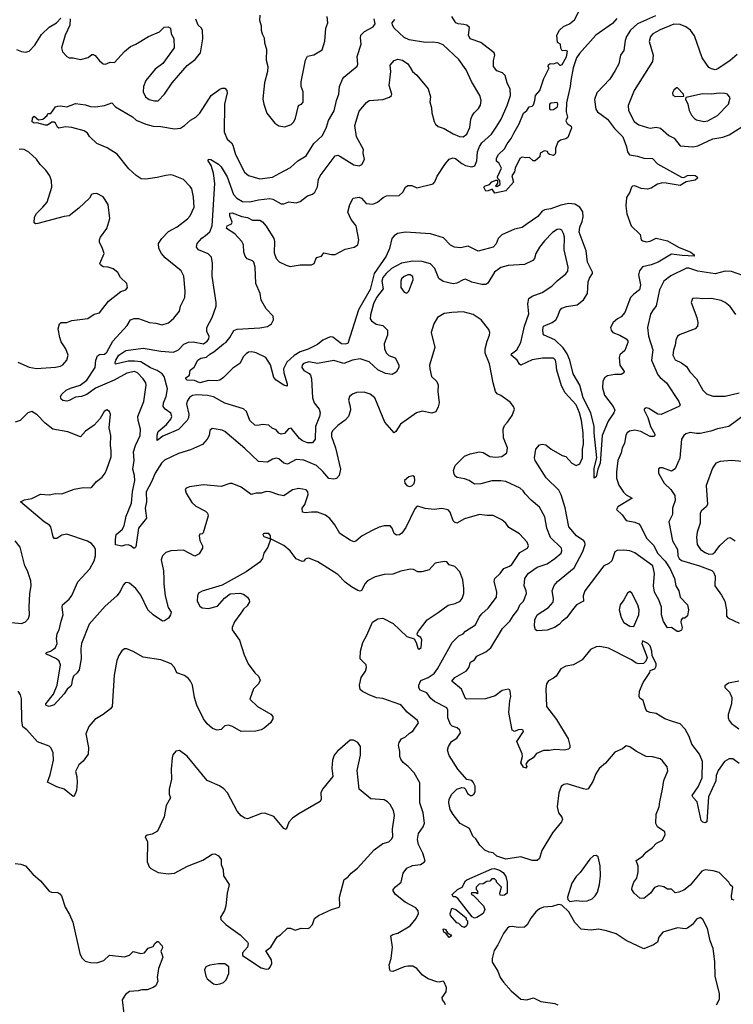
# Model space of a CAD drawing. Extents: x 2133489 to 2292442, y 756223 to 916462.
# Tile 379 of 463: x 2235920 to 2241609, y 863080 to 870929. Entities that reach past the tile are written whole.
import ezdxf

# ---------------------------------------------------------------- set-up
doc = ezdxf.new("R2010")
doc.units = 0

msp = doc.modelspace()

# ---------------------------------------------------------------- linework, layer by layer
at = {"layer": '0CON20XD'}
for points in [[(2240680.5, 870939.5), (2240645, 870898.6), (2240513.8, 870806.2), (2240381.5, 870658.5), (2240359.4, 870625), (2240332.5, 870545), (2240312.9, 870445), (2240309.2, 870395), (2240279.4, 870265), (2240275.6, 870195.6), (2240288, 870152), (2240273, 870123), (2240285, 870100), (2240315, 870080), (2240320, 870065), (2240289.3, 869990.7), (2240275, 869980), (2240231.4, 869968.6), (2240208.8, 869951.2), (2240192.5, 869905), (2240192.5, 869865), (2240186.4, 869853.6), (2240175, 869847.5), (2240143, 869853), (2240131.7, 869861.7), (2240128.3, 869878.3), (2240105, 869882.5), (2240070, 869865), (2240067.5, 869835), (2240030, 869805), (2240012.5, 869805), (2239985, 869830), (2239955, 869827.5), (2239925, 869833.3), (2239906.7, 869823.3), (2239870, 869745), (2239863.8, 869715), (2239843.3, 869685), (2239855.8, 869634.2), (2239795, 869563.3), (2239707, 869547), (2239687.5, 869577.5), (2239655, 869563.3), (2239635, 869562.5), (2239620, 869595), (2239630, 869605), (2239666.1, 869613.9), (2239683.9, 869636.1), (2239715, 869650), (2239728.3, 869648.3), (2239730, 869625), (2239712.5, 869602.5), (2239725, 869600), (2239750, 869615), (2239747, 869647), (2239731.7, 869661.7), (2239730, 869675), (2239760, 869745), (2239743, 869783), (2239721.2, 869801.2), (2239720.8, 869825), (2239736.2, 869855), (2239785, 869898.8), (2239805, 869940), (2239838.9, 869981.1), (2239859.2, 870025), (2239900.7, 870099.3), (2239937, 870183), (2239963.8, 870205), (2239982.5, 870235), (2240005, 870240), (2240015, 870250), (2240027.5, 870285), (2240032.5, 870325), (2240065.8, 870365), (2240099.7, 870460.3), (2240140, 870545), (2240132.5, 870555), (2240135, 870570), (2240148.3, 870578.3), (2240175, 870577.5), (2240205, 870587.5), (2240225, 870567.5), (2240235, 870566.7), (2240245, 870572.5), (2240278.5, 870631.5), (2240287.9, 870677.9), (2240275, 870684), (2240245, 870680), (2240233, 870703), (2240230, 870735), (2240208.3, 870748.3), (2240202.5, 870805), (2240222.5, 870845), (2240256.2, 870875), (2240303.7, 870896.4), (2240341.6, 870928.4), (2240394.4, 871025)], [(2235895, 870692.5), (2235935, 870674), (2235965, 870668.8), (2235995, 870676.7), (2236040, 870725), (2236095, 870812), (2236155, 870869.2), (2236214, 870905), (2236248.3, 870941.7)], [(2239943.8, 866446.2), (2239948.2, 866475), (2239974.4, 866515), (2240045, 866565.5), (2240125, 866591.2), (2240187.4, 866632.6), (2240235.5, 866675), (2240242.5, 866695), (2240238.5, 866715), (2240151.1, 866801.1), (2240123.2, 866875), (2240105.4, 866965.4), (2240065, 867043.8), (2239998.3, 867098.3), (2239948.3, 867148.3), (2239934.2, 867174.2), (2239908.8, 867195), (2239796.4, 867246.4), (2239755, 867253.3), (2239685, 867253.1), (2239595, 867229.2), (2239546, 867226), (2239504.3, 867254.3), (2239465, 867270), (2239408.3, 867278.3), (2239395, 867287.5), (2239383.8, 867305), (2239378.8, 867335), (2239391.2, 867375), (2239465, 867448.8), (2239511.2, 867468.8), (2239586.4, 867483.6), (2239615, 867477.5), (2239667.9, 867447.9), (2239715, 867440.5), (2239763.2, 867446.8), (2239803.8, 867475), (2239808.6, 867515), (2239777.5, 867595), (2239774.4, 867665), (2239785, 867693.8), (2239809.8, 867720.2), (2239845.8, 867775), (2239863.3, 867825), (2239856.7, 867845), (2239829.7, 867879.7), (2239755, 867933.3), (2239725.9, 867945.9), (2239714.2, 867965), (2239693.4, 868033.4), (2239666.4, 868185), (2239630.5, 868270.5), (2239631.8, 868305), (2239645.5, 868365), (2239665.8, 868415), (2239668, 868435), (2239658.8, 868458.8), (2239598, 868535), (2239535, 868579.2), (2239455, 868600.8), (2239365.6, 868595.6), (2239304.5, 868585.5), (2239251.2, 868555), (2239220.8, 868505), (2239199.2, 868435), (2239229.4, 868315), (2239187.8, 868175), (2239188.9, 868145), (2239202.5, 868085), (2239244.2, 868045), (2239256.2, 868015), (2239254.4, 867965), (2239263.3, 867875), (2239256.4, 867843.6), (2239237, 867803), (2239205, 867792.9), (2239127.3, 867807.3), (2239084.4, 867795.6), (2238955, 867704.4), (2238918.6, 867645), (2238905, 867636), (2238830.7, 867720.7), (2238751.2, 867915), (2238715, 867944.2), (2238665, 867959.2), (2238605, 867958), (2238573.3, 867945), (2238548.8, 867925), (2238541.9, 867895), (2238555.5, 867845.5), (2238557.1, 867815), (2238542.5, 867765), (2238515, 867736.9), (2238455, 867693.3), (2238415.6, 867655), (2238404.6, 867635), (2238406.2, 867605), (2238437.5, 867515), (2238476.6, 867345), (2238466.4, 867295), (2238445, 867272.5), (2238425, 867265.6), (2238385, 867271.4), (2238337.7, 867327.7), (2238285, 867373.9), (2238185, 867418.8), (2238125, 867423.1), (2238053.7, 867386.3), (2238025, 867392.9), (2237985, 867428.8), (2237965, 867434.6), (2237935, 867426.2), (2237895, 867401.5), (2237825, 867406.9), (2237715, 867510.8), (2237555, 867646), (2237535, 867656), (2237455, 867670), (2237436.1, 867653.9), (2237430, 867615), (2237414.4, 867585.6), (2237376.3, 867543.7), (2237280.6, 867499.4), (2237185, 867469.6), (2237075, 867417.3), (2237051.2, 867395), (2236999.3, 867315), (2236971.2, 867245), (2236928.9, 867165), (2236931.9, 867085), (2236920.9, 867035), (2236932, 866955), (2236867.5, 866875), (2236845, 866726.7), (2236835, 866716.2), (2236826.4, 866716.4), (2236806.2, 866735), (2236785, 866742.5), (2236758.8, 866741.2), (2236735, 866730.8), (2236685, 866743.3), (2236682.7, 866785), (2236690, 866825), (2236736.1, 866863.9), (2236753.5, 866895), (2236767.6, 866972.4), (2236811.8, 867075), (2236818.2, 867165), (2236836.6, 867255), (2236834.6, 867295), (2236822.2, 867345), (2236833.5, 867415), (2236827.8, 867485), (2236843.5, 867535), (2236880.5, 867615), (2236884.2, 867665), (2236863.4, 867733.4), (2236862.5, 867765), (2236909.7, 867885), (2236927.3, 868015), (2236924.5, 868035), (2236905.5, 868065), (2236860, 868115), (2236835, 868124.5), (2236775, 868112.3), (2236674.2, 868055), (2236525, 867991.2), (2236455, 867942.1), (2236413.7, 867926.3), (2236365, 867919.4), (2236315, 867892.5), (2236295, 867888), (2236264.1, 867894.1), (2236250, 867905), (2236244, 867925), (2236255, 867942.5), (2236291.2, 867975), (2236325, 867992.1), (2236403.4, 868016.6), (2236455.4, 868055), (2236522.1, 868155), (2236527.3, 868215), (2236540.8, 868249.2), (2236555, 868261.1), (2236595, 868263.8), (2236615, 868277.8), (2236663.8, 868365), (2236777.6, 868492.4), (2236804.1, 868535.9), (2236832, 868548), (2236868, 868548), (2236955, 868514.4), (2237005, 868510), (2237055, 868496), (2237105, 868512), (2237148.3, 868548.3), (2237194.3, 868605), (2237203.1, 868645), (2237235.6, 868715), (2237238.5, 868765), (2237228.9, 868885), (2237208, 868928), (2237080.9, 869030.9), (2237051.5, 869065), (2237028.6, 869105), (2237027.1, 869145), (2237051.9, 869185), (2237105, 869239.4), (2237175, 869278.6), (2237258.3, 869341.7), (2237279.2, 869365), (2237310.5, 869435), (2237305.5, 869515), (2237291.3, 869581.3), (2237280.3, 869600.3), (2237225, 869655.8), (2237145, 869687.1), (2237125, 869691.4), (2237085, 869687.5), (2237015, 869670), (2236925, 869658), (2236889.3, 869659.3), (2236847.7, 869687.7), (2236790.3, 869740.3), (2236696.8, 869856.8), (2236617, 869907), (2236535, 869941.2), (2236477, 869997), (2236460, 870025), (2236435, 870042), (2236335, 870070), (2236285, 870073.8), (2236233.3, 870063.3), (2236221.7, 870071.7), (2236206.7, 870105), (2236195, 870112.5), (2236175, 870112.5), (2236143, 870087), (2236125, 870086.7), (2236056.7, 870106.7), (2236035, 870103.8), (2236020, 870115), (2236022, 870145), (2236035, 870160), (2236071.2, 870131.2), (2236103.6, 870136.4), (2236140, 870165), (2236145, 870180), (2236168.3, 870181.7), (2236205, 870233.3), (2236225, 870238.8), (2236245, 870241.2), (2236295, 870233.3), (2236365, 870260), (2236445, 870251.4), (2236485, 870238.1), (2236525, 870234.4), (2236595, 870244.4), (2236655, 870266.2), (2236685, 870233.3), (2236818, 870155), (2236849.1, 870129.1), (2236925, 870097.3), (2236985, 870079.2), (2237045, 870076.1), (2237155, 870058.5), (2237201.2, 870065), (2237235, 870084.4), (2237281.4, 870128.6), (2237325, 870152.9), (2237356.9, 870183.1), (2237447.1, 870325), (2237515, 870374.2), (2237535, 870384), (2237555, 870383.8), (2237570.8, 870365), (2237572.9, 870345), (2237553.1, 870255), (2237550, 870035), (2237575, 869976.7), (2237607.5, 869947.5), (2237618.9, 869928.9), (2237640, 869855), (2237712.2, 869712.2), (2237745, 869685.7), (2237835, 869660.4), (2237935.4, 869674.6), (2237995, 869705.7), (2238078.9, 869751.1), (2238138, 869805), (2238205, 869842.9), (2238265, 869942.9), (2238334.3, 870005), (2238365, 870071.2), (2238380.9, 870125), (2238426.4, 870203.6), (2238444.6, 870285.4), (2238463.1, 870335), (2238468.6, 870395), (2238494.3, 870455), (2238505, 870470.8), (2238611.2, 870558.8), (2238616, 870575), (2238610.5, 870635), (2238641.5, 870735), (2238635.7, 870785), (2238640, 870805), (2238668.8, 870835), (2238739.1, 870870.9), (2238754, 870895), (2238745, 870936)], [(2236322.9, 870935), (2236319.4, 870885), (2236281.9, 870805), (2236252.9, 870705), (2236261.3, 870671.3), (2236296.7, 870635), (2236315, 870626), (2236345.8, 870625.8), (2236405, 870611.2), (2236465, 870626.7), (2236495, 870652.5), (2236505, 870652.5), (2236523, 870643), (2236555, 870600), (2236585, 870577.5), (2236605, 870573.3), (2236640.7, 870589.3), (2236675, 870588.8), (2236755, 870676.2), (2236804.2, 870715.8), (2236845, 870733.3), (2236946.4, 870793.6), (2237035, 870833.3), (2237071.7, 870868.3), (2237103, 870873), (2237121.7, 870861.7), (2237127.5, 870815), (2237149.3, 870779.3), (2237151.2, 870705), (2237061.7, 870578.3), (2237000, 870535), (2236926.2, 870445), (2236908, 870395), (2236904, 870355), (2236923.8, 870315), (2236953, 870293), (2236995, 870282.5), (2237025, 870282), (2237075.6, 870334.4), (2237135.7, 870424.3), (2237185.7, 870484.3), (2237255, 870563.3), (2237319.7, 870610.3), (2237361.2, 870665), (2237380, 870775), (2237378, 870845), (2237366.7, 870865), (2237344, 870885), (2237324.1, 870934.1)], [(2239965, 869300.6), (2239925, 869271.9), (2239865, 869259.4), (2239764.2, 869215), (2239735.5, 869185), (2239717.4, 869142.6), (2239694.6, 869115.4), (2239575, 869082.9), (2239495, 869124), (2239435, 869110), (2239385, 869115.8), (2239355, 869132.5), (2239299.5, 869189.5), (2239195, 869220.5), (2238994.5, 869234.5), (2238931.2, 869225), (2238905, 869206.9), (2238886.9, 869185), (2238868.8, 869105), (2238840.4, 869045), (2238745.8, 868905), (2238715, 868779.2), (2238620.3, 868615), (2238535, 868348), (2238515, 868341.5), (2238485, 868346.2), (2238417, 868397), (2238395, 868400.5), (2238336, 868375), (2238295, 868340.9), (2238218.4, 868301.6), (2238155, 868280.8), (2238108.3, 868251.7), (2238050.1, 868199.9), (2238023.3, 868145), (2238026, 868115), (2238052.5, 868025), (2238051.7, 868008.3), (2238025, 868015.7), (2237965.7, 868055), (2237946.1, 868076.1), (2237918.8, 868178.8), (2237882.7, 868235), (2237805, 868273.2), (2237770.5, 868280.5), (2237745, 868277.5), (2237724.8, 868265.2), (2237705.5, 868245), (2237675, 868189.5), (2237618.9, 868151.1), (2237545, 868075.6), (2237515.3, 868054.7), (2237485, 868050), (2237425, 868053.3), (2237355, 868034.7), (2237313.5, 868053.5), (2237255, 868056), (2237243.3, 868065), (2237243.3, 868075), (2237273.6, 868096.4), (2237280, 868135), (2237310.5, 868159.5), (2237339.2, 868215), (2237365, 868229.6), (2237410.4, 868239.6), (2237435, 868263.6), (2237468.5, 868281.5), (2237544.8, 868345.2), (2237564.6, 868355.4), (2237595.6, 868395), (2237628.2, 868451.8), (2237655, 868461.5), (2237835, 868471.2), (2237895, 868483.5), (2237926.9, 868503.1), (2237944.5, 868535), (2237939.6, 868565), (2237884.2, 868625), (2237845, 868693.8), (2237838.1, 868745), (2237802.7, 868825), (2237796.6, 868956.6), (2237785.8, 868995), (2237775, 869007.1), (2237732.7, 869022.7), (2237717.1, 869045), (2237708.1, 869075), (2237703.5, 869135), (2237691.3, 869161.3), (2237635, 869221.2), (2237568.8, 869265), (2237575, 869286.7), (2237607.5, 869302.5), (2237613.8, 869315), (2237595.7, 869365), (2237595, 869386.7), (2237615, 869390), (2237690.4, 869360.4), (2237735, 869352.9), (2237775, 869331.5), (2237835, 869330.8), (2237855, 869318), (2237883.8, 869283.8), (2237945.9, 869185.9), (2237951.4, 869161.4), (2237949.7, 869069.7), (2237965.3, 869025.3), (2237988.9, 868998.9), (2238045, 868970.8), (2238075, 868962.5), (2238155, 868976), (2238245, 868974), (2238266.2, 868985), (2238287, 869033), (2238325, 869042.5), (2238345, 869070), (2238405, 869056.2), (2238435, 869057.1), (2238515, 869099.6), (2238586.2, 869115), (2238616.5, 869135), (2238623.5, 869173.5), (2238601.5, 869285), (2238563.1, 869335), (2238536.9, 869395), (2238551.2, 869455), (2238577.5, 869505), (2238625, 869514), (2238646, 869505), (2238682.9, 869462.9), (2238735, 869459.4), (2238773.5, 869475), (2238818.5, 869511.5), (2238845, 869524.7), (2238945, 869526.7), (2238975.4, 869554.6), (2238995, 869594.2), (2239015, 869607.1), (2239045, 869605.8), (2239085, 869589.2), (2239215, 869619.2), (2239230, 869635), (2239249.1, 869680.9), (2239310, 869775), (2239345, 869817.1), (2239375, 869827.5), (2239395, 869822.2), (2239445, 869782.9), (2239475, 869767.1), (2239525, 869755.6), (2239547.5, 869765), (2239565, 869803.8), (2239570.5, 869875), (2239585, 869916.9), (2239605, 869947.3), (2239680, 870015), (2239725, 870079.2), (2239757.3, 870135), (2239807.3, 870245), (2239833.1, 870325), (2239830.8, 870375), (2239806.7, 870425), (2239791.4, 870485), (2239768, 870505), (2239725, 870520.6), (2239696.5, 870555), (2239696.2, 870603.8), (2239708.1, 870645), (2239702.5, 870665), (2239595, 870748.2), (2239511.2, 870775), (2239497.5, 870805), (2239505, 870867.5), (2239485, 870884), (2239459.7, 870889.7), (2239415, 870896), (2239396.7, 870905), (2239364, 870955)], [(2237835.5, 870965.5), (2237832.9, 870925), (2237845, 870880), (2237845.8, 870845), (2237852.5, 870815), (2237868, 870785), (2237872.5, 870745), (2237888, 870695), (2237886.2, 870605), (2237896.9, 870556.9), (2237895.6, 870515), (2237871.9, 870425), (2237860, 870325), (2237858.1, 870295), (2237865.7, 870255), (2237890, 870185), (2237954, 870105), (2237985, 870082), (2238035, 870074), (2238085, 870094), (2238105, 870113.3), (2238120, 870145), (2238138.8, 870235), (2238145, 870246.2), (2238166.7, 870255), (2238179.5, 870270.5), (2238180, 870355), (2238164.2, 870395), (2238162.7, 870432.7), (2238197.5, 870605), (2238215, 870638), (2238265, 870649.2), (2238330.7, 870689.3), (2238353.2, 870756.8), (2238361.4, 870861.4), (2238377.1, 870905), (2238370.8, 870955)], [(2239033, 870547), (2239052, 870515), (2239085, 870486.2), (2239175, 870376.7), (2239196, 870315), (2239190, 870275), (2239202.9, 870225), (2239205.7, 870185.7), (2239223.8, 870116.2), (2239236, 870095), (2239255, 870078), (2239305, 870061.4), (2239375, 870019.2), (2239425, 869997.1), (2239455, 869995.7), (2239485.6, 870015), (2239509.5, 870070.5), (2239517.1, 870135), (2239527.6, 870162.4), (2239543, 870187), (2239577.9, 870222.1), (2239592.2, 870247.8), (2239599.1, 870285), (2239589.1, 870325), (2239522.1, 870435), (2239479.8, 870529.8), (2239420.9, 870610.9), (2239295, 870729.2), (2239255.6, 870745.6), (2239210.3, 870749.7), (2239155, 870748.1), (2239025, 870768.5), (2238985, 870787.3), (2238905, 870862.2), (2238892.3, 870885), (2238890.5, 870905), (2238910.8, 870929.2)], [(2240989.7, 870960.3), (2240845.6, 870895), (2240788.2, 870845), (2240756.1, 870795), (2240746, 870764), (2240735, 870682.5), (2240710, 870645), (2240695, 870576.7), (2240666.5, 870523.5), (2240625, 870456), (2240520, 870345), (2240501.7, 870291.7), (2240513.3, 870215), (2240527.1, 870195), (2240606.1, 870136.1), (2240661.5, 870061.5), (2240726.9, 869995), (2240757.1, 869915), (2240765.5, 869875), (2240782.6, 869852.6), (2240845, 869842.1), (2240895, 869825.4), (2240965, 869822.9), (2241005, 869780.5), (2241195, 869672.5), (2241215, 869672), (2241243.8, 869686.2), (2241285, 869688.2), (2241305, 869685.5), (2241321.2, 869675), (2241322.5, 869665), (2241305, 869649.4), (2241233, 869637), (2241185, 869606.5), (2241074.5, 869625.5), (2241045, 869627.3), (2241005, 869616.5), (2240955, 869585.7), (2240925, 869577.1), (2240874.4, 869584.4), (2240825, 869605.6), (2240805, 869602.9), (2240797.1, 869595), (2240783.3, 869555), (2240758.3, 869511.7), (2240752.9, 869445), (2240760.6, 869380.6), (2240794, 869285), (2240865.4, 869215.4), (2240874.2, 869175), (2240886.7, 869165), (2240915, 869158.6), (2240945, 869164.4), (2240995, 869186), (2241085, 869167.3), (2241172.5, 869115), (2241270.8, 869075), (2241297.5, 869055), (2241297.5, 869045), (2241202, 869048), (2241115, 869060.4), (2241009.2, 868995), (2240955, 868973.8), (2240885, 868958.2), (2240862, 868928), (2240853.3, 868895), (2240869.5, 868815), (2240860, 868775), (2240815, 868741.9), (2240790, 868715), (2240744.3, 868595), (2240715, 868560), (2240685, 868544.3), (2240650.8, 868515), (2240630.8, 868475), (2240634, 868455), (2240648, 868435), (2240703.8, 868415), (2240754.1, 868384.1), (2240767.7, 868367.7), (2240768.8, 868355), (2240745, 868291.2), (2240705, 868256.7), (2240699.2, 868235), (2240704, 868175), (2240738, 868125), (2240737.3, 868112.7), (2240715, 868100), (2240665, 868100), (2240605, 868090), (2240583.1, 868075), (2240567.9, 868045), (2240565.4, 867995.4), (2240582.3, 867935), (2240652.2, 867845), (2240664.2, 867815), (2240657.5, 867795), (2240611.1, 867728.9), (2240564.6, 867615), (2240546.9, 867395), (2240528.5, 867345), (2240516.9, 867285), (2240500, 867275), (2240500.9, 867355), (2240520.9, 867435), (2240499.5, 867635), (2240500.8, 867685), (2240474, 867795), (2240411.7, 867915), (2240385, 868014.6), (2240331, 868105), (2240304.9, 868214.9), (2240285, 868266.5), (2240253.3, 868313.3), (2240185, 868377.7), (2240100, 868415), (2240093.8, 868425), (2240091.7, 868458.3), (2240096.7, 868485), (2240165, 868515.6), (2240193.1, 868536.9), (2240210.5, 868565), (2240225, 868611.2), (2240241.7, 868628.3), (2240277.8, 868642.2), (2240365, 868655.8), (2240415, 868696.1), (2240445.3, 868745), (2240451.2, 868838.8), (2240461.9, 868868.1), (2240485.7, 868905), (2240485.7, 868915), (2240445.3, 868995.3), (2240435.9, 869085.9), (2240379.6, 869235), (2240384.1, 869275), (2240405, 869319.2), (2240413, 869357), (2240408, 869398), (2240385, 869435.4), (2240345, 869459.1), (2240297.3, 869462.7), (2240235, 869450), (2240155, 869420), (2240105, 869413.3), (2240085, 869402.7), (2240049.4, 869360.6), (2239965, 869300.6)], [(2241639.2, 870650.8), (2241585, 870604.4), (2241485, 870537.5), (2241465, 870530), (2241435, 870536), (2241415, 870548), (2241360, 870625), (2241299.2, 870799.2), (2241266.7, 870845), (2241231.7, 870871.7), (2241185, 870890.4), (2241135, 870891.8), (2241025, 870847.7), (2240968.6, 870815), (2240948.9, 870795), (2240937.1, 870755), (2240970.6, 870645), (2240964.2, 870595), (2240817.5, 870365), (2240770, 870245), (2240774.6, 870205), (2240818.2, 870118.2), (2240855, 870090), (2240925, 870068.1), (2240945.6, 870064.4), (2240995, 870072.9), (2241027.5, 870065), (2241095, 870005.7), (2241137.5, 869985), (2241185, 869924.3), (2241285.5, 869915.5), (2241325, 869924.5), (2241445, 869979.7), (2241525, 869991.5), (2241575, 870011.2), (2241675.6, 870074.4)], [(2241685, 868888.6), (2241595, 868920.5), (2241545, 868923.8), (2241465, 868901.8), (2241325, 868923.3), (2241255, 868946.8), (2241235, 868946.9), (2241112, 868888), (2241055.7, 868845), (2241021.8, 868775), (2240992.7, 868647.3), (2240965, 868609.2), (2240948.3, 868581.7), (2240925.3, 868474.7), (2240933.6, 868405), (2240966.9, 868296.9), (2240955.5, 868215), (2241008.5, 868098.5), (2241025.5, 868075.5), (2241075.4, 868035.4), (2241174.4, 867885), (2241184.2, 867855), (2241175, 867844.4), (2241035, 867780.5), (2241006.2, 867785), (2240935, 867830), (2240915, 867834), (2240898.8, 867825), (2240898, 867815), (2240927.1, 867757.1), (2240947.8, 867685), (2240982.7, 867625), (2240984.4, 867615), (2240975.8, 867605), (2240945, 867607.5), (2240871.2, 867645), (2240825, 867656.7), (2240781.7, 867648.3), (2240762, 867635), (2240752.6, 867617.4), (2240740.5, 867549.5), (2240724, 867515), (2240716.2, 867475), (2240687.5, 867415), (2240677.1, 867325), (2240678.6, 867275), (2240697.4, 867217.4), (2240732.6, 867162.6), (2240755, 867142.5), (2240802.5, 867115), (2240688, 867045), (2240677.5, 867025), (2240721.8, 866981.8), (2240755, 866936.5), (2240825, 866923.9), (2240855, 866909.6), (2240870, 866895), (2240916.6, 866796.6), (2240975, 866736.7), (2241004.7, 866675), (2241065, 866612.3), (2241105, 866551.4), (2241138.9, 866475), (2241150, 866415), (2241175.8, 866375), (2241184.4, 866325), (2241244.3, 866265), (2241251.4, 866225), (2241243.6, 866176.4), (2241221.7, 866158.3), (2241205, 866157.5), (2241193.3, 866145), (2241190, 866125), (2241201.2, 866085), (2241195, 866063.8), (2241175, 866051.2), (2241161.7, 866051.7), (2241115, 866082.5), (2241085, 866080), (2241051.3, 866131.3), (2241035.8, 866185), (2241035.6, 866245), (2241014.5, 866305), (2240980.8, 866365), (2240972.5, 866415), (2240979.5, 866515), (2240966.9, 866575), (2240825, 866679.1), (2240785, 866693.9), (2240735, 866700.4), (2240683.6, 866696.4), (2240665, 866686), (2240639.2, 866615), (2240616.2, 866593.8), (2240578, 866575), (2240425.7, 866375), (2240412.5, 866335), (2240415.6, 866294.4), (2240360, 866265), (2240336.7, 866236.7), (2240279.2, 866160.8), (2240244, 866135), (2240221.4, 866108.6), (2240183.8, 866085), (2240125, 866063.1), (2240046, 866056), (2240031.2, 866065), (2240024.3, 866094.3), (2240027.5, 866145), (2240044.3, 866185), (2240135, 866241.9), (2240171.8, 866285), (2240175.4, 866315), (2240165.6, 866375), (2240181.4, 866418.6), (2240208.5, 866451.5), (2240341.5, 866558.5), (2240410.6, 866689.4), (2240428.9, 866745), (2240425.6, 866765), (2240417.1, 866775), (2240357.9, 866815), (2240297.5, 866885), (2240267.2, 867037.2), (2240237.5, 867142.5), (2240217.9, 867177.9), (2240116.3, 867276.3), (2240030.6, 867415), (2240023.6, 867436.4), (2240033.6, 867506.4), (2240065, 867540), (2240085, 867544.2), (2240115, 867538.8), (2240156.2, 867505), (2240245, 867455.8), (2240275, 867447.1), (2240322.9, 867395), (2240355, 867375.7), (2240385, 867389.2), (2240407.3, 867435), (2240406, 867505), (2240415.3, 867545), (2240411.3, 867635), (2240398.2, 867735), (2240382.5, 867795), (2240355, 867858.5), (2240269.4, 867955), (2240240.2, 868010.2), (2240201.1, 868135), (2240195.9, 868185.9), (2240192, 868215), (2240175, 868230), (2240088.3, 868231.7), (2240005, 868216.9), (2239915, 868175.7), (2239903.2, 868183.2), (2239885, 868215.7), (2239838.6, 868255), (2239841.4, 868265), (2239883.9, 868296.1), (2239915.6, 868354.4), (2239943.6, 868485), (2239980, 868585), (2239970.9, 868665), (2239980, 868705), (2240005, 868724.3), (2240084.2, 868755), (2240163.1, 868805), (2240203.7, 868846.4), (2240275, 868904.2), (2240289.2, 868925), (2240291.9, 868955), (2240259.6, 869095), (2240263.6, 869195), (2240255.4, 869225.4), (2240241.3, 869251.3), (2240225, 869260), (2240205, 869256.9), (2240167.8, 869232.2), (2240104, 869166), (2240064.4, 869115), (2240035.8, 869065), (2240022.9, 869025), (2240010.3, 869009.7), (2239945, 868978.6), (2239815, 868968.9), (2239755, 868954.4), (2239705, 868915.6), (2239650.7, 868829.3), (2239635, 868819.1), (2239605, 868818.2), (2239525, 868837.1), (2239475, 868859.4), (2239455, 868855.6), (2239405, 868828.9), (2239375, 868824.4), (2239295, 868842), (2239261.2, 868865), (2239230, 868945), (2239195, 868982), (2239128.3, 869001.7), (2239055, 869004.7), (2238965, 868988.9), (2238885, 868944.7), (2238840.3, 868905), (2238816.1, 868873.9), (2238806.5, 868845), (2238817.7, 868782.3), (2238765, 868713.1), (2238739.4, 868665), (2238715.6, 868575), (2238714.4, 868545), (2238725, 868528), (2238763, 868503), (2238815, 868491.2), (2238852.7, 868452.7), (2238852.5, 868415), (2238825.6, 868345.6), (2238829.1, 868305), (2238842.6, 868272.6), (2238862, 868252), (2238912.3, 868232.3), (2238930, 868205), (2238943.8, 868175), (2238943.8, 868155), (2238922.2, 868117.8), (2238888.3, 868101.7), (2238835, 868109.5), (2238775, 868137.8), (2238705, 868202.7), (2238635, 868225.3), (2238574.4, 868215.6), (2238505, 868186.9), (2238425, 868212.1), (2238295, 868187.5), (2238225, 868202), (2238182.6, 868187.4), (2238171.5, 868175), (2238169.5, 868155), (2238185, 868132.2), (2238227.5, 868107.5), (2238237.1, 868095), (2238245.5, 868065), (2238255.4, 867915), (2238268.8, 867875), (2238307.5, 867825), (2238315.6, 867795.6), (2238309.5, 867765), (2238276.9, 867685), (2238275.4, 867584.6), (2238254.5, 867555.5), (2238215, 867555.4), (2238175, 867572.1), (2238151.6, 867591.6), (2238085, 867671.9), (2238062.8, 867667.2), (2238029.7, 867630.3), (2238005, 867626), (2237985, 867633.8), (2237965, 867658.8), (2237932.4, 867672.4), (2237905, 867696), (2237855, 867702.9), (2237815, 867694.3), (2237795, 867697.1), (2237753.7, 867733.7), (2237728.9, 867805), (2237705, 867828.1), (2237555, 867872.2), (2237465, 867923.5), (2237417.1, 867932.9), (2237331.3, 867938.7), (2237297.3, 867932.7), (2237275, 867918.1), (2237255, 867888), (2237249.6, 867865), (2237268.3, 867785), (2237265.8, 867755), (2237255.9, 867734.1), (2237185, 867661.9), (2237060.2, 867609.8), (2237015, 867573.3), (2237016.2, 867616.2), (2237024.3, 867645), (2237089.2, 867700.8), (2237124.1, 867745), (2237132.1, 867765), (2237123.6, 867793.6), (2237079.2, 867825), (2237064.4, 867845), (2237065.5, 867875), (2237086.9, 867925), (2237099.6, 867985), (2237070.7, 868085), (2237054.5, 868105), (2237015, 868131.1), (2236963.9, 868153.9), (2236885, 868201.3), (2236835, 868207.9), (2236785, 868206), (2236685, 868183.3), (2236680, 868195), (2236686.2, 868213.8), (2236710.7, 868255), (2236765, 868291.8), (2236905, 868310.9), (2237045.3, 868285.3), (2237145, 868277.5), (2237185, 868296.9), (2237228, 868342), (2237265, 868358.7), (2237301.9, 868361.9), (2237384.2, 868345.8), (2237415.8, 868365), (2237427.1, 868385), (2237429.2, 868405), (2237411.8, 868441.8), (2237411.2, 868475), (2237455.4, 868555), (2237485.6, 868644.4), (2237487.1, 868675), (2237455.7, 868884.3), (2237456.9, 868985), (2237448.6, 869035), (2237421.2, 869061.2), (2237345, 869094.2), (2237328.8, 869115), (2237335.8, 869145), (2237372.4, 869187.6), (2237400.9, 869209.1), (2237435, 869238.6), (2237455, 869286.7), (2237476.4, 869623.6), (2237465.2, 869705.2), (2237446, 869766), (2237423.1, 869805), (2237425, 869817.5), (2237445, 869814.3), (2237505, 869777.2), (2237525, 869756.2), (2237574.3, 869675), (2237625, 869534.6), (2237651.8, 869505), (2237695, 869478.8), (2237755, 869477.9), (2237825, 869493.2), (2237915, 869502.9), (2237937.9, 869497.9), (2238005, 869461.4), (2238025, 869460.8), (2238065, 869477.5), (2238125, 869470), (2238155, 869480), (2238215, 869526), (2238255, 869536.7), (2238273.8, 869555), (2238293.6, 869596.4), (2238301.2, 869655), (2238316.4, 869685), (2238435, 869843.1), (2238455, 869847.8), (2238471.7, 869841.7), (2238585, 869770.6), (2238625, 869764.2), (2238646.2, 869775), (2238668, 869815), (2238657.5, 869865), (2238662, 869895), (2238604.2, 869995), (2238590.8, 870085), (2238625, 870200), (2238685, 870268.8), (2238705.7, 870284.3), (2238815, 870293.3), (2238868.1, 870311.9), (2238883.8, 870325), (2238885.8, 870335), (2238864.2, 870405), (2238879.2, 870515), (2238874, 870565), (2238905, 870603.8), (2238935, 870613.8), (2238972.5, 870605), (2239015, 870576), (2239033, 870547)], [(2241145, 870317.5), (2241215, 870320), (2241212.5, 870335), (2241165, 870386.7), (2241155, 870386.7), (2241135, 870366.7), (2241123.8, 870345), (2241127, 870327), (2241145, 870317.5)], [(2241375, 870117.1), (2241405, 870123.3), (2241482, 870165), (2241570, 870255), (2241583.8, 870305), (2241563.3, 870335), (2241545, 870341.4), (2241495, 870343.6), (2241435, 870336.2), (2241362.6, 870337.4), (2241231.7, 870308.3), (2241227.5, 870295), (2241245.6, 870255.6), (2241255.7, 870205), (2241275, 870168.8), (2241300.3, 870140.3), (2241315, 870131.4), (2241375, 870117.1)], [(2240155, 870210), (2240175, 870213.8), (2240207.5, 870235), (2240210, 870255), (2240205, 870267.5), (2240157, 870263), (2240143.8, 870256.2), (2240142.5, 870215), (2240155, 870210)], [(2235905, 868200), (2235995, 868159.2), (2236055, 868148.6), (2236205, 868159.2), (2236245, 868168), (2236265, 868178.8), (2236295.7, 868214.3), (2236305.7, 868255), (2236286.9, 868305), (2236251.7, 868361.7), (2236238.9, 868395), (2236227.5, 868465), (2236236.7, 868505), (2236250, 868515), (2236295, 868515.8), (2236335, 868531.2), (2236464.2, 868545.8), (2236515, 868581.2), (2236555, 868592), (2236629.2, 868685), (2236725, 868761.2), (2236766.7, 868775), (2236778.8, 868795), (2236773.3, 868825), (2236723.8, 868875), (2236702.7, 868912.7), (2236665, 868943.8), (2236625.8, 868955.8), (2236585, 868960), (2236563.3, 868975), (2236560, 868985), (2236592.5, 869065), (2236581.2, 869105), (2236556.7, 869155), (2236556.7, 869175), (2236563.3, 869195), (2236616, 869265), (2236639.4, 869345), (2236625.7, 869455), (2236585, 869516.7), (2236535, 869543.3), (2236505, 869541.2), (2236493.3, 869535), (2236476.7, 869505), (2236392.7, 869427.3), (2236315, 869365.7), (2236275, 869360), (2236065, 869303.3), (2236045, 869302.5), (2236035, 869310), (2236037.5, 869355), (2236053.3, 869385), (2236105, 869433.8), (2236138.1, 869475), (2236175.6, 869595), (2236174.2, 869645), (2236159.2, 869685), (2236128.3, 869728.3), (2236082, 869775), (2236055, 869816.2), (2235993, 869873), (2235955, 869893.8), (2235935, 869898), (2235916.1, 869893.9)], [(2239005, 868750), (2239023.3, 868765), (2239057.8, 868855), (2239055, 868882), (2239032.5, 868895), (2239013.3, 868895), (2238985, 868880.6), (2238965, 868863.8), (2238957.1, 868845), (2238958, 868795), (2238985, 868757.5), (2239005, 868750)], [(2241628.2, 868578.2), (2241582.6, 868642.6), (2241543.8, 868673.8), (2241511.1, 868691.1), (2241434.3, 868705.7), (2241365.9, 868704.1), (2241315, 868710), (2241284.2, 868705.8), (2241272, 868675), (2241319.2, 868555), (2241326, 868515), (2241323.8, 868485), (2241304.2, 868465.8), (2241185, 868420), (2241164.4, 868405.6), (2241150, 868375), (2241145.6, 868335), (2241130.9, 868295), (2241127.8, 868255), (2241145, 868218.6), (2241194.6, 868194.6), (2241235.4, 868165.4), (2241262.7, 868122.7), (2241315.6, 868065), (2241366.2, 867976.2), (2241396.1, 867946.1), (2241445, 867927.8), (2241545, 867926.5), (2241655, 867954.4)], [(2241776.7, 867836.7), (2241574.4, 867685.6), (2241482.1, 867667.9), (2241430.7, 867649.3), (2241345, 867631.5), (2241315, 867629.1), (2241265, 867636.9), (2241231.3, 867628.7), (2241214, 867615), (2241195.8, 867585), (2241182.3, 867432.3), (2241145, 867348.8), (2241115, 867329.2), (2241043.8, 867356.2), (2241025, 867357.5), (2241011.7, 867348.3), (2241013.8, 867315), (2241058.6, 867235), (2241111.9, 867185), (2241143.5, 867135), (2241144.5, 867095.5), (2241124.5, 867035), (2241123.3, 866985), (2241094, 866925), (2241123.6, 866775), (2241164.3, 866705.7), (2241166.4, 866655), (2241176.5, 866635), (2241195, 866618.8), (2241339.2, 866575), (2241437, 866537), (2241451.4, 866525), (2241463.3, 866493.3), (2241460.5, 866415), (2241515, 866342), (2241540.6, 866295), (2241554.5, 866224.5), (2241555.3, 866175.3), (2241565, 866161.5), (2241655, 866117.8)], [(2236646.7, 867615), (2236633.1, 867675), (2236642.9, 867785), (2236635, 867806.7), (2236615, 867818.8), (2236593.2, 867806.8), (2236560.7, 867749.3), (2236514.5, 867695.5), (2236445, 867650), (2236405, 867602.9), (2236305, 867644.3), (2236185, 867665.7), (2236123.8, 867713.8), (2236059.1, 867779.1), (2236016.1, 867806.1), (2235985, 867796.2), (2235925, 867733.8), (2235885, 867720)], [(2241615, 863911.2), (2241596.7, 863916.7), (2241593.9, 863943.9), (2241606, 864015), (2241585, 864032.5), (2241572, 864055), (2241495, 864130), (2241447.5, 864145), (2241385, 864153.1), (2241357.4, 864142.6), (2241265, 864029.2), (2241215, 863990.8), (2241175, 863974), (2241145, 863970), (2241115, 863998.6), (2241085, 863998), (2241055, 864015.7), (2241015, 864024.2), (2240979.4, 864010.6), (2240948, 863965), (2240895, 863923.3), (2240865, 863927.5), (2240817.5, 863965), (2240801.2, 863995), (2240802, 864015), (2240816.2, 864055), (2240838.8, 864085), (2240850, 864135), (2240850.7, 864180.7), (2240835, 864227.5), (2240888.8, 864261.2), (2240915, 864293.3), (2240965, 864330), (2240997.5, 864365), (2241045, 864387.5), (2241066, 864435), (2241062, 864455), (2241005.5, 864495.5), (2240991.7, 864521.7), (2240992.9, 864595), (2241017.8, 864655), (2241022.5, 864695), (2241045.5, 864794.5), (2241054.6, 864865.4), (2241087.9, 864942.1), (2241082.7, 864972.7), (2241045, 865022), (2241025, 865035.7), (2240965, 865052), (2240915, 865054.2), (2240835.9, 865095.9), (2240785, 865133.8), (2240755, 865140), (2240724.5, 865115.5), (2240665, 865091.2), (2240588.9, 865001.1), (2240540.5, 864959.5), (2240511.8, 864918.2), (2240488.8, 864855), (2240452.3, 864797.7), (2240437.3, 864792.7), (2240415, 864796.9), (2240285, 864836.9), (2240258.3, 864831.7), (2240236, 864815), (2240216.9, 864765), (2240205.7, 864655), (2240215.7, 864605.7), (2240242.3, 864572.3), (2240246, 864555), (2240238, 864535), (2240168.3, 864448.3), (2240082.9, 864305), (2240065, 864243.3), (2240045, 864226), (2240005, 864226.2), (2239915, 864255.8), (2239795, 864236.7), (2239725, 864260), (2239695, 864288.6), (2239663.1, 864293.1), (2239627.5, 864307.5), (2239589.1, 864349.1), (2239555, 864399.6), (2239531.1, 864421.1), (2239505, 864480.6), (2239432, 864522), (2239375, 864592), (2239351.7, 864631.7), (2239340.8, 864685), (2239344.3, 864715.7), (2239363.8, 864755), (2239405, 864794.2), (2239445, 864808), (2239462.5, 864805), (2239473.8, 864795), (2239490.9, 864760.9), (2239515, 864744), (2239525, 864744), (2239540, 864755), (2239551.4, 864775), (2239550.3, 864820.3), (2239535, 864850), (2239523.6, 864863.6), (2239485, 864872.5), (2239412.9, 864955), (2239344.6, 865064.6), (2239330.8, 865105), (2239338.6, 865135), (2239362, 865175), (2239405, 865202.5), (2239430, 865235), (2239434, 865245), (2239430, 865265), (2239406.7, 865285), (2239368.3, 865298.3), (2239355, 865310), (2239334.4, 865365), (2239334.3, 865425), (2239325, 865444), (2239225.8, 865495), (2239198.1, 865518.1), (2239165, 865562.1), (2239113.2, 865583.2), (2239102.5, 865602.5), (2239102, 865625), (2239119, 865661), (2239175, 865684.6), (2239223.4, 865716.6), (2239250.7, 865755), (2239367.8, 865965), (2239422.1, 866017.9), (2239455, 866034.3), (2239475, 866054.2), (2239552.9, 866105), (2239581.8, 866165), (2239605, 866191.9), (2239655, 866238.6), (2239720, 866325), (2239723.5, 866365), (2239702.8, 866452.8), (2239708.5, 866475), (2239750.6, 866515), (2239779.2, 866555), (2239825, 866571.8), (2239844.1, 866585.9), (2239908.3, 866681.7), (2239968, 866715), (2239977.1, 866735), (2239965.6, 866765), (2239905, 866831.4), (2239819.7, 866879.7), (2239794.2, 866915), (2239762.6, 866942.6), (2239695, 866977.1), (2239645, 866975.8), (2239584.5, 866985.5), (2239465, 866949.2), (2239405, 866916), (2239385, 866924), (2239375.8, 866935), (2239352.4, 867002.4), (2239335, 867020.8), (2239285, 867031.9), (2239225, 867025.5), (2239152.7, 867032.7), (2239095, 867050), (2239085, 867047.5), (2239070.3, 867029.7), (2238998.6, 866881.4), (2238965.8, 866835), (2238947.3, 866822.7), (2238925, 866820.6), (2238905, 866832.5), (2238888.1, 866875), (2238873.1, 866893.1), (2238825, 866894.4), (2238785.7, 866884.3), (2238735, 866860.8), (2238651.2, 866815), (2238599.1, 866770.9), (2238585, 866765.8), (2238555, 866778.6), (2238473.1, 866833.1), (2238433.4, 866903.4), (2238391.7, 866951.7), (2238359.1, 866979.1), (2238295, 867002.2), (2238245, 867004.4), (2238195, 866997.1), (2238173.5, 867003.5), (2238173.1, 867035), (2238193.8, 867065), (2238220, 867145), (2238218, 867165), (2238205, 867180), (2238145, 867190.8), (2238095, 867181.9), (2238025, 867134), (2237985, 867140), (2237915.8, 867165.8), (2237885, 867168.6), (2237845, 867155.7), (2237805, 867154.3), (2237765, 867143.3), (2237685, 867201.4), (2237615, 867232.5), (2237595, 867232), (2237525, 867208), (2237385, 867220.6), (2237274.1, 867205.9), (2237247.5, 867195), (2237240, 867185), (2237246.7, 867155), (2237291.2, 867081.2), (2237325, 867051.2), (2237401.7, 867011.7), (2237416.7, 866995), (2237423.3, 866975), (2237381.7, 866838.3), (2237375, 866830), (2237355, 866827.5), (2237352, 866815), (2237355, 866777.5), (2237378, 866735), (2237377.5, 866715), (2237350, 866670), (2237315, 866651.4), (2237225, 866699.2), (2237125, 866694.3), (2237085, 866682), (2237058, 866655), (2237047.3, 866622.7), (2237065.7, 866535), (2237070.3, 866469.7), (2237068.3, 866431.7), (2237080.9, 866335), (2237103.3, 866243.3), (2237126.7, 866205), (2237123.2, 866185), (2237105, 866157.5), (2237075, 866136.4), (2237057.5, 866135), (2236983.6, 866183.6), (2236942, 866225), (2236885, 866342), (2236845.7, 866395), (2236795, 866437.5), (2236775, 866442.5), (2236761.3, 866438.7), (2236745, 866422), (2236720.2, 866369.8), (2236695, 866337.5), (2236601.2, 866255), (2236475, 866111.2), (2236411.9, 865955), (2236406.9, 865915), (2236409.4, 865835), (2236394.5, 865745), (2236378.3, 865721.7), (2236348, 865695), (2236338.1, 865665), (2236334.3, 865625.7), (2236328, 865615), (2236297.8, 865592.2), (2236275, 865556.2), (2236195, 865466.7), (2236155, 865453.3), (2236132.3, 865462.3), (2236127.5, 865475), (2236188.7, 865551.3), (2236218.9, 865625), (2236246, 865785), (2236234, 865815), (2236213.8, 865835), (2236128.8, 865875), (2236134, 865885), (2236165, 865894.2), (2236189.6, 865910.4), (2236204.4, 865925.6), (2236218.8, 865955), (2236214, 865995), (2236218, 866035), (2236235.8, 866065), (2236250, 866135), (2236267.5, 866185), (2236259.2, 866245), (2236262, 866265), (2236315, 866310.8), (2236335, 866338), (2236382.2, 866447.8), (2236478.3, 866551.7), (2236514.2, 866614.2), (2236524.5, 866655), (2236524.5, 866704.5), (2236516.9, 866725), (2236492.8, 866752.8), (2236461.1, 866771.1), (2236295, 866827.1), (2236255, 866819.2), (2236215, 866793.8), (2236195, 866792.5), (2236186.1, 866806.1), (2236167.1, 866885), (2236158.7, 866898.7), (2236115, 866925.7), (2235927.5, 867085), (2235957.6, 867102.4), (2236017.6, 867112.4), (2236085, 867145.8), (2236155, 867141.2), (2236205, 867151.2), (2236255, 867148.8), (2236355, 867186), (2236425, 867198.8), (2236483.6, 867196.4), (2236495, 867203.3), (2236531.3, 867248.7), (2236576.7, 867283.3), (2236601.4, 867315), (2236614.4, 867345), (2236648.5, 867445), (2236650.4, 867495), (2236643.5, 867535), (2236646.7, 867615)], [(2241682.3, 867407.7), (2241595, 867414.3), (2241503, 867407), (2241468.8, 867395), (2241442.5, 867355), (2241392.9, 867215), (2241401.9, 867065), (2241392, 867045), (2241356.4, 867013.6), (2241344.3, 866995), (2241344.5, 866915), (2241321.8, 866845), (2241315.5, 866805), (2241320, 866745), (2241347.8, 866705), (2241385, 866680.8), (2241415, 866669.6), (2241445, 866671.8), (2241465, 866686.5), (2241502.6, 866737.4), (2241565, 866797.1), (2241585, 866800.8), (2241623.3, 866775)], [(2239025, 867207.5), (2239045, 867212.5), (2239065, 867232.5), (2239071.2, 867255), (2239067.5, 867285), (2239055, 867292.5), (2239022.5, 867285), (2238987.5, 867255), (2238990, 867235), (2239006.4, 867216.4), (2239025, 867207.5)], [(2239255.6, 866204.4), (2239335, 866260.8), (2239392.5, 866275), (2239431.2, 866295), (2239447.1, 866315), (2239460, 866355), (2239461.4, 866395), (2239452.5, 866465), (2239427.9, 866527.9), (2239389.1, 866569.1), (2239344.3, 866584.3), (2239325, 866606.7), (2239305, 866610), (2239232.3, 866597.7), (2239185, 866543.3), (2239127, 866527), (2239095, 866526.2), (2239060, 866545), (2239035, 866548.8), (2238957.3, 866532.7), (2238895, 866508.1), (2238825, 866505.7), (2238755, 866487.5), (2238692.5, 866455), (2238674.3, 866435.7), (2238645, 866380), (2238635, 866373.8), (2238615, 866378.8), (2238565, 866408.8), (2238515, 866446.2), (2238456.8, 866506.8), (2238297.7, 866607.7), (2238225, 866636.7), (2238210, 866635), (2238195, 866627.5), (2238185, 866613.3), (2238170.7, 866610.7), (2238125, 866630), (2238075.7, 866695.7), (2238025, 866736.2), (2237920, 866790), (2237920, 866815), (2237905, 866833.3), (2237865, 866832.5), (2237857.5, 866825), (2237865, 866810), (2237920, 866790), (2237920, 866785), (2237898.8, 866725), (2237866, 866675), (2237855.5, 866634.5), (2237835, 866603.8), (2237725, 866528), (2237535, 866420), (2237375, 866374.2), (2237345, 866356.2), (2237336.2, 866335), (2237333.8, 866295), (2237355, 866253.8), (2237375, 866240.8), (2237425, 866235.8), (2237495.8, 866254.2), (2237552.3, 866317.7), (2237598.3, 866351.7), (2237675, 866358), (2237705, 866350), (2237735, 866326.7), (2237748.8, 866305), (2237750.7, 866289.3), (2237734.1, 866255.9), (2237705, 866231.2), (2237681.8, 866198.2), (2237631.9, 866128.1), (2237614.3, 866085), (2237614.3, 866064.3), (2237673, 865983), (2237709.2, 865865), (2237742.5, 865795), (2237795, 865723.3), (2237823.3, 865695), (2237836.2, 865665), (2237823.3, 865635), (2237783.8, 865595), (2237755, 865512.5), (2237815, 865454.4), (2237923, 865393), (2237936.7, 865375), (2237936.7, 865355), (2237918.8, 865325), (2237869.1, 865280.9), (2237845, 865268.1), (2237802.1, 865257.9), (2237685.7, 865255.7), (2237616.7, 865295), (2237584.2, 865304.2), (2237555, 865300.8), (2237525, 865270.8), (2237494.1, 865264.1), (2237457.9, 865277.9), (2237413.8, 865315), (2237384, 865355), (2237332.5, 865465), (2237312.9, 865525), (2237297.1, 865625), (2237282.5, 865655), (2237266.3, 865676.3), (2237235, 865700.8), (2237171.7, 865721.7), (2237153.8, 865765), (2237126.7, 865795), (2237045, 865826), (2236905, 865846), (2236825, 865891.2), (2236775, 865912.5), (2236755, 865912.5), (2236735, 865897.5), (2236709.5, 865860.5), (2236695, 865820), (2236674.3, 865705), (2236657.3, 865452.7), (2236643.8, 865435), (2236585, 865390), (2236518.3, 865351.7), (2236470, 865295), (2236446, 865235), (2236467.3, 865127.3), (2236465.7, 865075), (2236425, 865017.5), (2236391.1, 864988.9), (2236365.8, 864935), (2236376.7, 864895), (2236377.9, 864847.9), (2236372.5, 864785), (2236355, 864740), (2236345, 864736.2), (2236274.5, 864794.5), (2236215, 864812.9), (2236140.8, 864850.8), (2236161.7, 864908.3), (2236189.5, 865025), (2236185.6, 865085), (2236171.3, 865121.3), (2236155, 865138.6), (2236062.1, 865172.1), (2235977.6, 865267.6), (2235945, 865292.9), (2235936.5, 865336.5), (2235934.1, 865515), (2235925.8, 865545.8), (2235907.3, 865577.3)], [(2235855, 866122.5), (2235935, 866116.2), (2235965, 866128.8), (2235990, 866155), (2235998.6, 866185), (2235995.7, 866245), (2236000.6, 866355), (2236010.8, 866415), (2236007.5, 866455), (2235983.1, 866535), (2235960, 866575), (2235924.2, 866725), (2235885, 866775.8)], [(2241655, 864999.4), (2241605, 865035.8), (2241575, 865035.7), (2241538, 865015), (2241486.9, 864945), (2241472.2, 864905), (2241468.3, 864861.7), (2241411.9, 864735), (2241396.7, 864535), (2241385, 864527.5), (2241365, 864532.5), (2241353.8, 864545), (2241321.2, 864695), (2241287.7, 864727.7), (2241282, 864745), (2241327.4, 864812.6), (2241361.9, 864885), (2241363.8, 865015), (2241340, 865075), (2241278, 865155), (2241258, 865215), (2241224.3, 865274.3), (2241185.5, 865315.5), (2241124.5, 865334.5), (2241063.3, 865356.7), (2240995, 865399.2), (2240945, 865406), (2240923.8, 865415), (2240911.3, 865431.3), (2240891.2, 865501.2), (2240865, 865520), (2240857.5, 865535), (2240861.9, 865575), (2240890, 865645), (2240942.5, 865725), (2240945, 865740), (2240982.5, 865755), (2240993.6, 865776.4), (2240993.8, 865795), (2240960.7, 865860.7), (2240960, 865895), (2240945, 865937.5), (2240927.5, 865955), (2240885, 865977.5), (2240880, 865955), (2240922.5, 865845), (2240912.5, 865815), (2240893.6, 865796.4), (2240856, 865794), (2240835, 865800), (2240796.8, 865826.8), (2240615, 865918.1), (2240545, 865931.1), (2240515, 865930), (2240471.3, 865908.7), (2240405, 865826.2), (2240334.4, 865785.6), (2240272.5, 865775), (2240234.4, 865755.6), (2240197.5, 865695), (2240175, 865680.6), (2240135, 865659.5), (2240120, 865635), (2240114.6, 865595), (2240119.1, 865455), (2240200.7, 865350.7), (2240292.9, 865195), (2240306.8, 865143.2), (2240305.8, 865125), (2240295.6, 865114.4), (2240263, 865107), (2240185, 865112), (2240143.6, 865103.6), (2240095, 865103.3), (2240041.2, 865078.8), (2240013.8, 865045), (2239971.3, 865018.7), (2239956.2, 864995), (2239962.5, 864975), (2239955, 864962.5), (2239935, 864970), (2239915.8, 865005), (2239928.6, 865055), (2239926.8, 865076.8), (2239884.3, 865175), (2239935.9, 865255.9), (2239932.5, 865265), (2239920.7, 865270.7), (2239895, 865267.5), (2239865, 865254), (2239845.8, 865265.8), (2239818.2, 865405), (2239828.2, 865501.8), (2239835.5, 865535), (2239830.8, 865575), (2239826.6, 865586.6), (2239815, 865592), (2239765, 865580.5), (2239711.2, 865538.8), (2239634.1, 865515.9), (2239485, 865511.9), (2239475, 865518.8), (2239441.8, 865591.8), (2239363.8, 865655), (2239388, 865685), (2239482.6, 865737.4), (2239501.1, 865765), (2239515, 865806.2), (2239545, 865826), (2239564.5, 865855.5), (2239635, 865889.5), (2239675, 865921.4), (2239768.8, 866075), (2239827, 866133), (2239852.6, 866177.4), (2239890.4, 866225), (2239907.3, 866265), (2239937.5, 866295), (2239960, 866355), (2239958.5, 866375), (2239942.2, 866415), (2239943.8, 866446.2)], [(2240815, 866092.5), (2240854.5, 866185.5), (2240858.9, 866225), (2240848.1, 866265), (2240798.6, 866358.6), (2240785, 866370), (2240765, 866356.7), (2240736.6, 866303.4), (2240705.8, 866264.2), (2240699.2, 866225), (2240714.3, 866164.3), (2240735, 866123.3), (2240784.1, 866094.1), (2240815, 866092.5)], [(2239313.3, 863075), (2239306.7, 863095), (2239290, 863115), (2239287.5, 863135), (2239320.7, 863179.3), (2239322, 863215), (2239305, 863256.7), (2239295, 863263.8), (2239265, 863256.2), (2239245, 863260), (2239175, 863283.1), (2239131.2, 863311.2), (2239084.7, 863364.7), (2239054.1, 863384.1), (2239015, 863385.3), (2238985, 863378.9), (2238895, 863340.6), (2238876.2, 863345), (2238871.1, 863355), (2238865.4, 863395.4), (2238880.3, 863445), (2238892.9, 863535), (2238878.6, 863625), (2238893.8, 863636.2), (2238935, 863646.9), (2239034.1, 863705.9), (2239081.9, 863765), (2239100, 863805), (2239096, 863825), (2239079.3, 863849.3), (2238993.8, 863893.8), (2238915.8, 863955), (2238897.5, 863985), (2238898, 863995), (2238915, 864015.8), (2238962.2, 864055), (2238975.7, 864124.3), (2239006, 864165), (2239052.2, 864187.8), (2239115, 864194.3), (2239145, 864212.5), (2239151.4, 864225), (2239132.7, 864285), (2239100.4, 864355), (2239090.9, 864395), (2239098.3, 864441.7), (2239137.3, 864495), (2239147.7, 864525), (2239136, 864606), (2239110.5, 864685), (2239109.2, 864845), (2239065.8, 864925), (2239018.1, 864975), (2238976.7, 865006.7), (2238957.8, 865035), (2238950, 865055), (2238951.4, 865095), (2238938.6, 865145), (2238945, 865167.5), (2238963.3, 865195), (2238995, 865211.4), (2239027.7, 865242.3), (2239055, 865258), (2239098, 865325), (2239091.2, 865341.2), (2239009.1, 865409.1), (2238965, 865463.3), (2238949.6, 865469.6), (2238815, 865516.7), (2238765, 865524.4), (2238706, 865546), (2238652.4, 865572.4), (2238635, 865589.2), (2238627.9, 865625), (2238642.9, 865685), (2238675.5, 865735), (2238685.7, 865765), (2238680.8, 865785), (2238634.3, 865835), (2238635.6, 865895), (2238655, 865963.3), (2238687.9, 866022.1), (2238733.3, 866126.7), (2238775, 866152.5), (2238815, 866159.2), (2238898, 866115), (2239005, 866011.2), (2239065, 865992.5), (2239081.2, 865965), (2239095, 865920), (2239105, 865910), (2239120, 865925), (2239126, 865985), (2239116.7, 866005), (2239091.2, 866021.2), (2239088.8, 866035), (2239098, 866055), (2239168.8, 866145), (2239255.6, 866204.4)], [(2241652.5, 865655), (2241571.1, 865638.9), (2241541.7, 865618.3), (2241540, 865605), (2241578.3, 865568.3), (2241596.2, 865525), (2241594, 865475), (2241568.8, 865391.2), (2241566.9, 865365), (2241575, 865342), (2241595, 865318), (2241653.8, 865275)], [(2237885, 863360), (2237905, 863363.3), (2237917.5, 863375), (2237930, 863405), (2237926.2, 863435), (2237883.3, 863506.7), (2237922.5, 863535), (2237972.3, 863617.7), (2238000, 863635), (2238055, 863688), (2238078.3, 863688.3), (2238115, 863670), (2238163.9, 863686.1), (2238213.6, 863683.6), (2238230.7, 863689.3), (2238255, 863717.5), (2238271.2, 863765), (2238301.2, 863788.8), (2238405, 863836.2), (2238466.4, 863853.6), (2238472.5, 863865), (2238470.8, 863935), (2238505.9, 864074.1), (2238535.9, 864094.1), (2238563.3, 864125), (2238614, 864165), (2238745, 864311.2), (2238815, 864362), (2238863.3, 864375), (2238885, 864396.7), (2238894, 864415), (2238892.5, 864475), (2238908.1, 864585), (2238899.2, 864625), (2238873.2, 864673.2), (2238853.4, 864693.4), (2238825, 864708.9), (2238718.3, 864718.3), (2238627.1, 864795), (2238609.5, 864945), (2238638, 865065), (2238636.7, 865135), (2238616.1, 865166.1), (2238580, 865185), (2238555, 865186.2), (2238452.3, 865097.7), (2238426.2, 865065), (2238414.2, 865025), (2238407.3, 864962.7), (2238416, 864895), (2238333.8, 864795), (2238320, 864765), (2238322.5, 864715), (2238314.3, 864695.7), (2238145, 864598.8), (2238095, 864563.8), (2238065, 864532.5), (2238045, 864472.5), (2238025, 864481.2), (2237945, 864576), (2237875, 864603.8), (2237845, 864601.2), (2237735, 864558.8), (2237715, 864563.3), (2237685, 864583.3), (2237655, 864620), (2237575.7, 864765.7), (2237548.3, 864798.3), (2237512.7, 864822.7), (2237415, 864864.2), (2237255, 865058.8), (2237195, 865102.5), (2237165, 865097.5), (2237141.7, 865068.3), (2237136.2, 865045), (2237128.8, 864955), (2237131.2, 864875), (2237112.5, 864795), (2237112.5, 864755), (2237122.5, 864725), (2237088.8, 864665), (2237071.2, 864575), (2237019.5, 864460.5), (2236975, 864436.7), (2236935, 864427.5), (2236920, 864415), (2236940, 864375), (2236936.7, 864215), (2236952.5, 864175), (2236965, 864162.5), (2237025, 864131.2), (2237105, 864120.8), (2237155, 864125.8), (2237258.3, 864181.7), (2237381.3, 864228.7), (2237455, 864276), (2237475, 864280), (2237505, 864263.8), (2237527.3, 864235), (2237527.1, 864195), (2237542.9, 864155), (2237545.8, 864105), (2237588.8, 864035), (2237572.7, 863967.3), (2237563.1, 863865), (2237551.7, 863828.3), (2237520.8, 863775), (2237524.3, 863755), (2237565, 863713.5), (2237678.8, 863635), (2237736.7, 863575), (2237742.5, 863565), (2237736.7, 863535), (2237695, 863490), (2237695, 863470), (2237845, 863370), (2237885, 863360)], [(2240305, 863900), (2240355, 863907.5), (2240405, 863901.2), (2240445, 863904), (2240485, 863922), (2240508, 863945), (2240525.7, 863975), (2240541.4, 864035), (2240550, 864105), (2240548, 864185), (2240532.5, 864255), (2240515, 864267.5), (2240495, 864263.3), (2240465, 864236.7), (2240387.9, 864132.1), (2240355, 864100), (2240322, 864045), (2240287.5, 863935), (2240290, 863915), (2240305, 863900)], [(2235885, 864203.3), (2235928.3, 864198.3), (2235965, 864183.3), (2236025, 864118.8), (2236086.2, 864065), (2236155, 863983.3), (2236173.9, 863973.9), (2236225, 863971.2), (2236241.2, 863961.2), (2236252, 863945), (2236282, 863855), (2236318, 863795), (2236344, 863735), (2236400, 863485), (2236415, 863450), (2236442.5, 863425), (2236485, 863414), (2236535, 863411.4), (2236589.8, 863430.2), (2236635, 863472.9), (2236755, 863457.5), (2236795, 863471.2), (2236825, 863501.2), (2236885, 863486.2), (2236915, 863491.2), (2236945, 863526.7), (2236985, 863540), (2236996.7, 863565), (2237015, 863581.2), (2237025, 863581.2), (2237056, 863545), (2237059.3, 863530.7), (2237046.2, 863505), (2237060, 863455), (2237025.6, 863365), (2237016, 863295), (2237020, 863265), (2237005, 863227.5), (2236985, 863213.8), (2236935, 863196.2), (2236895, 863196.2), (2236865, 863186.2), (2236795, 863181.2), (2236762.9, 863157.1), (2236736.7, 863115), (2236750, 863005)], [(2239545, 863767.5), (2239527, 863777), (2239413, 863923), (2239395, 863937.5), (2239375, 863937.5), (2239367.5, 863955), (2239410, 863995), (2239446.7, 864013.3), (2239473.3, 864065), (2239485, 864072.5), (2239685, 864160), (2239705, 864162.5), (2239745, 864148.8), (2239775, 864130), (2239795, 864100), (2239806, 864055), (2239806.2, 863965), (2239785, 863951.2), (2239765, 863946.7), (2239750.7, 863950.7), (2239747.5, 863965), (2239760, 864015), (2239720, 864055), (2239720, 864065), (2239705, 864080), (2239685, 864080), (2239668.3, 864061.7), (2239645, 864060), (2239615, 864040), (2239581.7, 864038.3), (2239560, 864015), (2239560, 863995), (2239570, 863985), (2239568.3, 863961.7), (2239555, 863970), (2239525, 863970), (2239520, 863965), (2239522.5, 863955), (2239538.3, 863948.3), (2239616.4, 863866.4), (2239628, 863835), (2239614, 863805), (2239565, 863772), (2239545, 863767.5)], [(2239465, 863693.3), (2239445, 863700), (2239420, 863725), (2239405, 863730), (2239355, 863787.5), (2239351.2, 863805), (2239365, 863847.5), (2239396.1, 863836.1), (2239478.3, 863768.3), (2239480, 863755), (2239490, 863745), (2239490, 863725), (2239482.5, 863705), (2239465, 863693.3)], [(2241473.8, 863075), (2241498.3, 863121.7), (2241497.5, 863165), (2241463, 863303), (2241461.2, 863421.2), (2241448.6, 863525), (2241425.7, 863585.7), (2241404.4, 863685), (2241365, 863756.7), (2241345, 863771.2), (2241315, 863757.5), (2241284, 863715), (2241245, 863685.8), (2241225, 863682), (2241165, 863688.6), (2241045.8, 863654.2), (2241015.7, 863615), (2241003.8, 863575), (2240973.6, 863553.6), (2240895, 863521.2), (2240755, 863590), (2240675, 863640.8), (2240597, 863667), (2240535, 863679.2), (2240475, 863672), (2240395, 863678), (2240345, 863733.3), (2240296.8, 863816.8), (2240240.7, 863870.7), (2240215, 863876.7), (2240165, 863858.8), (2240095, 863853.3), (2240065, 863841.2), (2240035, 863816.2), (2239995, 863766.2), (2239965.6, 863714.4), (2239945, 863696.2), (2239895, 863691.2), (2239845, 863701.2), (2239823.2, 863696.8), (2239806.2, 863685), (2239775.8, 863644.2), (2239732, 863555), (2239701.5, 863508.5), (2239685.7, 863445), (2239687.1, 863415), (2239731.4, 863345), (2239750, 863295), (2239775.9, 863255.9), (2239838.8, 863188.8), (2239915, 863122), (2239963.6, 863116.4), (2240015, 863131.2), (2240075, 863101.2), (2240186.4, 863086.4), (2240210, 863075)], [(2239345, 863613.3), (2239318.3, 863648.3), (2239302.5, 863655), (2239295, 863680), (2239305, 863682.5), (2239315, 863676.2), (2239330, 863650), (2239356.7, 863635), (2239362.5, 863625), (2239345, 863613.3)], [(2237485, 863238.8), (2237515, 863242), (2237545.8, 863254.2), (2237566.2, 863275), (2237586, 863325), (2237588.3, 863378.3), (2237555, 863402.5), (2237505, 863402.5), (2237435, 863392.5), (2237405, 863377.5), (2237393.3, 863355), (2237403.8, 863305), (2237415, 863282.5), (2237465, 863243.8), (2237485, 863238.8)]]:
    msp.add_lwpolyline(points, dxfattribs=at)

doc.saveas('drawing.dxf')
